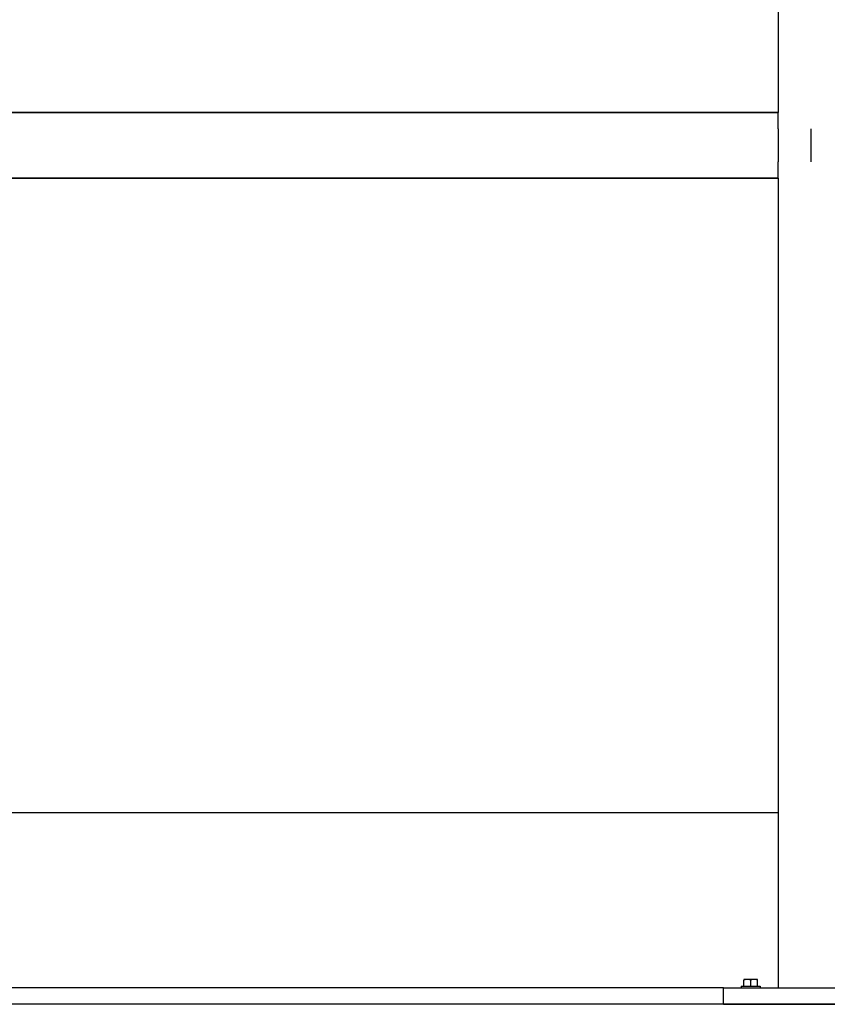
# Model space of a CAD drawing. Header units: inches. Extents: x 5 to 1128, y -85 to 748.
# Tile 486 of 656: x 584 to 603, y 336 to 359. Entities that reach past the tile are written whole.
import ezdxf

# ---------------------------------------------------------------- set-up
doc = ezdxf.new("R2010")
doc.units = ezdxf.units.IN
doc.header["$LTSCALE"] = 32
doc.header["$MEASUREMENT"] = 0
doc.layers.add('Visible (ANSI)', color=7, linetype='Continuous', lineweight=30)

msp = doc.modelspace()

# ---------------------------------------------------------------- linework, layer by layer
at = {"layer": 'Visible (ANSI)'}
for p, q in [((601.37563, 372.35867), (601.37563, 356.60867)), ((546.71813, 356.60867), (601.37563, 356.60867)), ((601.37563, 356.60867), (574.79688, 356.60867)), ((601.37563, 356.23367), (601.37563, 356.60867)), ((601.37563, 356.23367), (601.37563, 355.48367)), ((602.12563, 356.23367), (602.12563, 355.48367)), ((601.37563, 355.10867), (601.37563, 355.48367)), ((546.71813, 355.10867), (601.37563, 355.10867)), ((601.37563, 355.10867), (574.79688, 355.10867)), ((601.37563, 355.10867), (601.37563, 336.60867)), ((601.37563, 340.60867), (546.71813, 340.60867)), ((600.67263, 336.80267), (600.59463, 336.80267)), ((600.59463, 336.80267), (600.59463, 336.78345)), ((600.59463, 336.64767), (600.59463, 336.78345)), ((600.82863, 336.80267), (600.67263, 336.80267)), ((600.75063, 336.64767), (600.75063, 336.78345)), ((600.90663, 336.80267), (600.82863, 336.80267)), ((600.90663, 336.78345), (600.90663, 336.80267)), ((600.90663, 336.64767), (600.90663, 336.78345)), ((600.12563, 336.60867), (547.96813, 336.60867)), ((600.12563, 336.60867), (604.12563, 336.60867)), ((600.12563, 336.23367), (600.12563, 336.60867)), ((600.53463, 336.64767), (600.96663, 336.64767)), ((600.53463, 336.64767), (600.53463, 336.60867)), ((600.96663, 336.64767), (600.96663, 336.60867)), ((765.78063, 336.23367), (455.78063, 336.23367)), ((600.12563, 336.23367), (604.12563, 336.23367))]:
    msp.add_line(p, q, dxfattribs=at)
for centre, start_param, end_param in [((600.67263, 336.58205), 0, 0.42053434), ((600.67263, 336.58205), 5.86265097, 6.28318531), ((600.82863, 336.58205), 0, 0.42053434), ((600.82863, 336.58205), 5.86265097, 6.28318531)]:
    msp.add_ellipse(centre, major_axis=(0, 0.22062), ratio=0.8660254, start_param=start_param, end_param=end_param, dxfattribs=at)

doc.saveas('drawing.dxf')
